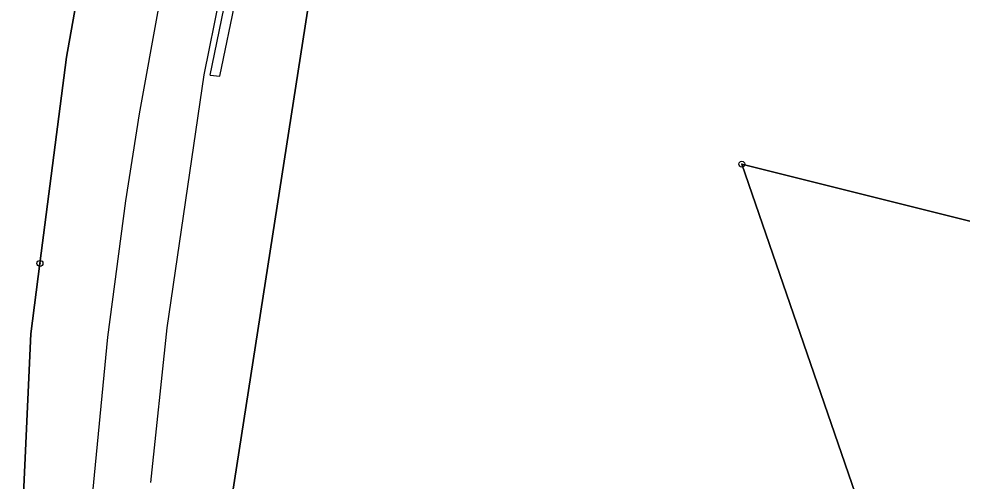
# Model space of a CAD drawing. Extents: x -653098 to -649479, y -997642 to -992666.
# Drawn here: x -652256.7 to -652100.5, y -994804.7 to -994728.1 of the extents above; entities that cross this region are included whole.
import ezdxf

# ---------------------------------------------------------------- set-up
doc = ezdxf.new("R2010")
doc.units = 0
for name, color, linetype in [('Hranice parcel', 7, 'Continuous'), ('Polygon parcely', 7, 'Continuous'), ('Vnitřní kresba', 7, 'Continuous'), ('Značky bodu BP', 7, 'Continuous')]:
    doc.layers.add(name, color=color, linetype=linetype)

msp = doc.modelspace()

# ---------------------------------------------------------------- linework, layer by layer
at = {"layer": 'Hranice parcel'}
for points in [[(-652191.32, -994661.21), (-652207.75, -994719.34), (-652225.62, -994834.33)], [(-652255.61, -994850.31), (-652256.68, -994823.75), (-652254.71, -994780.26), (-652253.2, -994768.62), (-652248.81, -994734.49), (-652240.2, -994686.19), (-652235.53, -994667.38)], [(-652109.71, -994831.46), (-652137, -994752.18), (-652068.56, -994769.31), (-651985.26, -994782.48), (-651897.58, -994793.47), (-651870.23, -994798.31)]]:
    msp.add_lwpolyline(points, dxfattribs=at)
at = {"layer": 'Polygon parcely'}
for points in [[(-651862.11, -994711.75), (-651891.78, -994706.62), (-651996.79, -994680.38), (-652060.95, -994669.31), (-652095.93, -994663.72), (-652120.99, -994656.99), (-652143.52, -994656.46), (-652190.51, -994658.36), (-652191.32, -994661.21), (-652207.75, -994719.34), (-652225.62, -994834.33), (-652192.88, -994836.21), (-652193.33, -994837.97), (-652192.32, -994840.96), (-652176.18, -994835.19), (-652167.83, -994833.96), (-652134.26, -994829.85), (-652109.71, -994831.46), (-652137, -994752.18), (-652068.56, -994769.31), (-651985.26, -994782.48), (-651897.58, -994793.47), (-651870.23, -994798.31)], [(-652218.94, -994665.06), (-652220.02, -994665.22), (-652221.74, -994665.46), (-652235.53, -994667.38), (-652240.2, -994686.19), (-652248.81, -994734.49), (-652253.2, -994768.62), (-652254.71, -994780.26), (-652256.68, -994823.75), (-652255.61, -994850.31), (-652246.8, -994849.01), (-652227.07, -994846.09), (-652226.79, -994843.79), (-652225.62, -994834.33), (-652207.75, -994719.34), (-652191.32, -994661.21), (-652206.05, -994663.27), (-652207.88, -994663.52), (-652208.96, -994663.67)], [(-652360.45, -994732.18), (-652353.17, -994772.6), (-652412.56, -994772.27), (-652389.02, -994830.52), (-652381.92, -994832.42), (-652342.05, -994844.52), (-652319.31, -994847.46), (-652293.55, -994850.5), (-652255.61, -994850.31), (-652256.68, -994823.75), (-652254.71, -994780.26), (-652253.2, -994768.62), (-652248.81, -994734.49), (-652240.2, -994686.19), (-652235.53, -994667.38), (-652234.61, -994663.66), (-652239.9, -994665.74), (-652247.77, -994668.84), (-652249.45, -994669.5), (-652301.83, -994694.07), (-652353.63, -994713.75), (-652370.4, -994723.15)], [(-651817.69, -994808.3), (-651870.23, -994798.31), (-651897.58, -994793.47), (-651985.26, -994782.48), (-652068.56, -994769.31), (-652137, -994752.18), (-652109.71, -994831.46), (-652103.59, -994831.86), (-652059.43, -994840.57), (-652045.99, -994842.86), (-651963.82, -994861.51), (-651882.42, -994881.89), (-651858.47, -994887.57), (-651825.62, -994892.49)]]:
    msp.add_lwpolyline(points, close=True, dxfattribs=at)
at = {"layer": 'Vnitřní kresba'}
for p, q in [((-652226.01, -994737.37), (-652218.31, -994699.58)), ((-652225.04, -994737.47), (-652217.33, -994699.84)), ((-652223.4, -994737.64), (-652215.68, -994700.28)), ((-652236.72, -994743.84), (-652233.48, -994725.94)), ((-652232.15, -994779.26), (-652226.01, -994737.37)), ((-652225.04, -994737.47), (-652223.4, -994737.64)), ((-652238.99, -994758.28), (-652236.72, -994743.84)), ((-652241.98, -994780.81), (-652238.99, -994758.28)), ((-652234.82, -994804.89), (-652232.15, -994779.26)), ((-652244.68, -994808.94), (-652241.98, -994780.81))]:
    msp.add_line(p, q, dxfattribs=at)
at = {"layer": 'Značky bodu BP'}
for centre, radius in [((-652137, -994752.18), 0.5), ((-652137, -994752.18), 0.0303), ((-652253.2, -994768.62), 0.5), ((-652253.2, -994768.62), 0.0303)]:
    msp.add_circle(centre, radius, dxfattribs=at)

doc.saveas('drawing.dxf')
